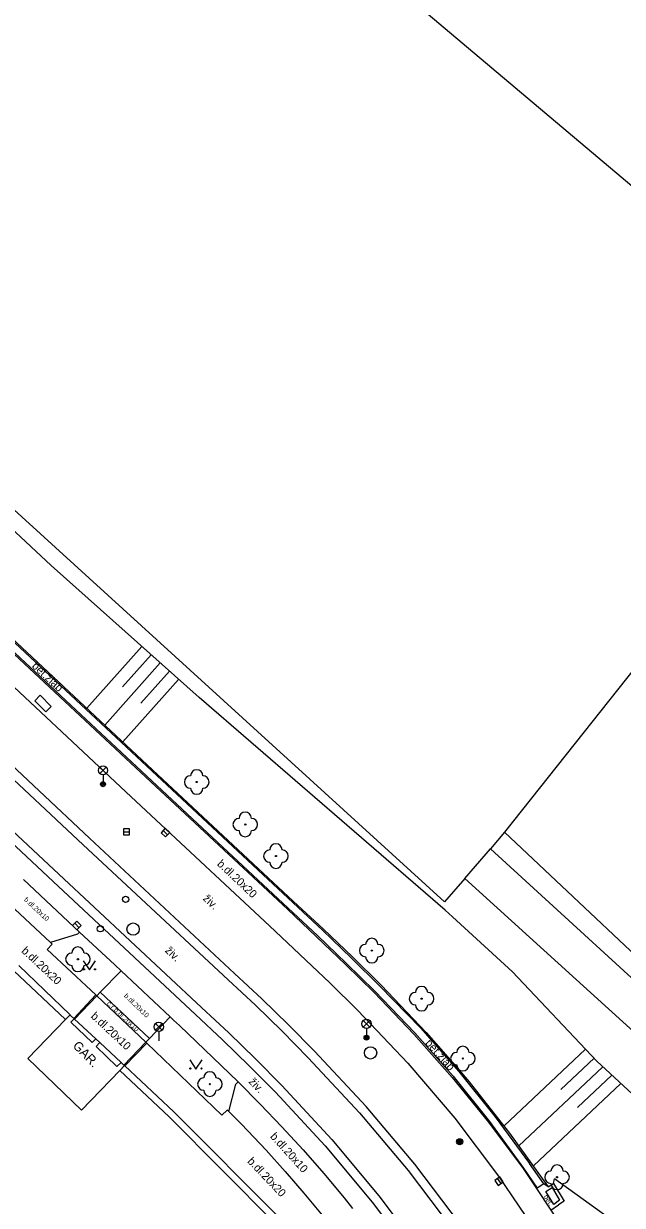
# Model space of a CAD drawing. Extents: x -600391 to -599491, y -1160176 to -1159402.
# Drawn here: x -599742 to -599693.4, y -1160063.7 to -1159967.8 of the extents above; entities that cross this region are included whole.
import ezdxf

# ---------------------------------------------------------------- set-up
doc = ezdxf.new("R2010")
doc.units = 0
for name, color, linetype in [('Level 10', 7, 'Continuous'), ('Level 11', 7, 'Continuous'), ('Level 13', 7, 'Continuous'), ('Level 14', 7, 'Continuous'), ('Level 15', 7, 'Continuous'), ('Level 22', 7, 'Continuous'), ('Level 24', 7, 'Continuous'), ('Level 25', 7, 'Continuous'), ('Level 26', 7, 'Continuous'), ('Level 27', 7, 'Continuous'), ('Level 28', 7, 'Continuous'), ('Level 33', 7, 'Continuous'), ('Level 36', 7, 'Continuous'), ('Level 40', 7, 'Continuous'), ('Level 41', 7, 'Continuous'), ('Level 42', 7, 'Continuous'), ('Level 5', 7, 'Continuous'), ('Level 51', 7, 'Continuous'), ('Level 7', 7, 'Continuous'), ('Level 8', 7, 'Continuous')]:
    doc.layers.add(name, color=color, linetype=linetype)

msp = doc.modelspace()

# ---------------------------------------------------------------- linework, layer by layer
at = {"layer": 'Level 10'}
for points in [[(-599799.85, -1159971.51), (-599792.34, -1159977.87), (-599780.74, -1159987.71), (-599766.2, -1160000.14), (-599758.95, -1160006.56), (-599753.04, -1160012.05), (-599745.78, -1160018.81), (-599733.22, -1160030.56), (-599721.99, -1160041.04), (-599717.1, -1160045.67)], [(-599739.77, -1160042.4), (-599743.48, -1160038.92)], [(-599737.41, -1160041.54), (-599737.59, -1160041.72), (-599739.77, -1160042.4)], [(-599737.41, -1160041.54), (-599737.59, -1160041.72), (-599739.77, -1160042.4)], [(-599737.41, -1160041.54), (-599734.56, -1160044.2), (-599734.04, -1160044.69), (-599730.07, -1160048.43), (-599729.79, -1160048.69), (-599729.31, -1160049.14), (-599724.55, -1160053.71)], [(-599717.1, -1160045.67), (-599716.34, -1160046.41), (-599715.58, -1160047.16), (-599714.83, -1160047.91)], [(-599714.83, -1160047.91), (-599710.78, -1160052.18), (-599706.97, -1160056.66), (-599703.42, -1160061.35), (-599700.12, -1160066.22)], [(-599725.31, -1160056.12), (-599724.73, -1160053.89), (-599724.55, -1160053.71)], [(-599725.31, -1160056.12), (-599724.73, -1160053.89), (-599724.55, -1160053.71)], [(-599725.31, -1160056.12), (-599724.28, -1160057.15), (-599723.27, -1160058.19), (-599722.27, -1160059.25)], [(-599720.72, -1160060.98), (-599722.27, -1160059.25)], [(-599720.72, -1160060.98), (-599719.21, -1160062.73), (-599717.73, -1160064.52)]]:
    msp.add_lwpolyline(points, dxfattribs=at)
at = {"layer": 'Level 11'}
for points in [[(-599761.46, -1160000.59), (-599757.07, -1160004.52), (-599751.14, -1160010.02), (-599743.81, -1160016.85), (-599731.49, -1160028.36), (-599720.05, -1160039.05)], [(-599757.67, -1160005.09), (-599744.39, -1160017.44), (-599732.03, -1160028.97), (-599720.55, -1160039.69)], [(-599724.83, -1160044.9), (-599736.6, -1160033.91), (-599748.89, -1160022.4), (-599756.46, -1160015.35)], [(-599728.02, -1160048.23), (-599739.56, -1160037.44), (-599751.76, -1160026.02), (-599759.44, -1160018.93)], [(-599704.08, -1160034.79), (-599687.21, -1160050.2)], [(-599706.16, -1160037.19), (-599686.92, -1160054.65)], [(-599741.97, -1160037.28), (-599737.41, -1160041.54)], [(-599720.05, -1160039.05), (-599717.65, -1160041.29), (-599715.28, -1160043.56)], [(-599720.55, -1160039.69), (-599718.18, -1160041.92), (-599715.84, -1160044.17), (-599713.52, -1160046.44)], [(-599734.04, -1160044.69), (-599735.74, -1160046.43), (-599736.02, -1160046.72), (-599736.09, -1160046.65), (-599740.05, -1160042.97), (-599739.64, -1160042.53)], [(-599734.04, -1160044.69), (-599735.74, -1160046.43), (-599736.02, -1160046.72), (-599736.09, -1160046.65), (-599740.05, -1160042.97), (-599739.64, -1160042.53)], [(-599739.64, -1160042.53), (-599739.77, -1160042.4)], [(-599715.28, -1160043.56), (-599712.94, -1160045.86)], [(-599742.76, -1160044.69), (-599738.55, -1160048.63)], [(-599742.35, -1160044.26), (-599738.19, -1160048.26)], [(-599718.34, -1160051.22), (-599720.46, -1160049.07), (-599722.62, -1160046.96), (-599724.83, -1160044.9)], [(-599737.89, -1160048.55), (-599736.09, -1160046.65)], [(-599737.82, -1160048.61), (-599736.02, -1160046.72)], [(-599736.02, -1160046.72), (-599732.03, -1160050.48)], [(-599735.74, -1160046.43), (-599731.75, -1160050.19)], [(-599710.28, -1160049.83), (-599713.52, -1160046.44)], [(-599712.94, -1160045.86), (-599709.28, -1160049.7), (-599706.76, -1160052.6), (-599705.8, -1160053.71), (-599702.52, -1160057.87), (-599699.39, -1160062.22)], [(-599725.87, -1160056.41), (-599731.96, -1160050.55), (-599732.03, -1160050.48), (-599731.75, -1160050.19), (-599730.07, -1160048.43)], [(-599725.87, -1160056.41), (-599731.96, -1160050.55), (-599732.03, -1160050.48), (-599731.75, -1160050.19), (-599730.07, -1160048.43)], [(-599721.52, -1160054.54), (-599723.64, -1160052.39), (-599725.81, -1160050.28), (-599728.02, -1160048.23)], [(-599732.03, -1160050.48), (-599733.81, -1160052.34)], [(-599731.96, -1160050.55), (-599733.74, -1160052.41)], [(-599710.28, -1160049.83), (-599707.18, -1160053.34), (-599704.23, -1160056.97), (-599701.42, -1160060.73)], [(-599703.07, -1160070.36), (-599706.51, -1160065.29), (-599710.21, -1160060.39), (-599714.15, -1160055.7), (-599718.34, -1160051.22)], [(-599737.27, -1160056.01), (-599741.62, -1160051.82)], [(-599733.77, -1160052.38), (-599733.74, -1160052.41), (-599729.76, -1160056.14), (-599721.09, -1160064.85), (-599718.87, -1160067.56), (-599715.15, -1160072.82), (-599715.08, -1160072.91), (-599713.54, -1160075.09), (-599713.49, -1160075.18), (-599712.68, -1160076.43)], [(-599734.16, -1160052.78), (-599730.14, -1160056.55), (-599721.55, -1160065.21), (-599718.73, -1160068.65), (-599717.61, -1160070.02)], [(-599724.55, -1160053.71), (-599722.75, -1160055.51), (-599720.99, -1160057.35), (-599719.27, -1160059.23), (-599717.6, -1160061.15)], [(-599721.52, -1160054.54), (-599717.49, -1160058.9), (-599713.68, -1160063.46), (-599710.11, -1160068.2), (-599706.78, -1160073.12)], [(-599725.45, -1160056), (-599725.87, -1160056.41)], [(-599725.31, -1160056.12), (-599725.45, -1160056)], [(-599717.6, -1160061.15), (-599715.95, -1160063.12), (-599715.26, -1160063.98)], [(-599701.42, -1160060.73), (-599700.33, -1160062.35)], [(-599699.39, -1160062.22), (-599699.75, -1160061.98)], [(-599699.39, -1160062.22), (-599698.96, -1160061.95)], [(-599698.96, -1160061.95), (-599698.09, -1160063.38)], [(-599700.29, -1160062.33), (-599700.33, -1160062.35)], [(-599700.33, -1160062.35), (-599699.18, -1160064.11), (-599698.7, -1160064.84)], [(-599699.58, -1160062.61), (-599699.07, -1160062.27)], [(-599698.93, -1160063.65), (-599699.58, -1160062.61)], [(-599699.07, -1160062.27), (-599698.47, -1160063.32)], [(-599699.18, -1160064.11), (-599698.54, -1160063.68)], [(-599698.47, -1160063.32), (-599698.93, -1160063.65)], [(-599698.09, -1160063.38), (-599698.54, -1160063.68)]]:
    msp.add_lwpolyline(points, dxfattribs=at)
at = {"layer": 'Level 13'}
for points in [[(-599758.93, -1160018.39), (-599751.29, -1160025.45), (-599739.11, -1160036.84), (-599727.52, -1160047.68)], [(-599725.36, -1160045.43), (-599737.11, -1160034.46), (-599749.35, -1160023)], [(-599723.15, -1160047.49), (-599725.36, -1160045.43)], [(-599727.52, -1160047.68), (-599725.3, -1160049.73), (-599723.13, -1160051.84), (-599721.01, -1160054)], [(-599723.15, -1160047.49), (-599720.98, -1160049.6), (-599718.86, -1160051.75)], [(-599718.86, -1160051.75), (-599714.69, -1160056.22), (-599710.76, -1160060.9), (-599707.07, -1160065.78), (-599703.64, -1160070.85)], [(-599721.01, -1160054), (-599716.95, -1160058.38), (-599713.12, -1160062.97), (-599709.52, -1160067.74), (-599706.17, -1160072.68)]]:
    msp.add_lwpolyline(points, dxfattribs=at)
at = {"layer": 'Level 14'}
for points in [[(-599715.13, -1160033.38), (-599727.71, -1160022.51), (-599739.73, -1160011.79), (-599750.46, -1160001.77), (-599768.51, -1159985.54), (-599780.19, -1159975.68), (-599792.31, -1159965.38), (-599805.42, -1159954.68), (-599817.25, -1159944.68), (-599832.44, -1159931.86), (-599836.88, -1159927.2), (-599836.66, -1159925.75)], [(-599707.75, -1160039.77), (-599715.13, -1160033.38)], [(-599669.99, -1160080.16), (-599676, -1160075.64), (-599682.85, -1160065.87), (-599687.48, -1160059.39), (-599695.43, -1160052.03), (-599702.28, -1160044.77), (-599707.14, -1160040.3), (-599707.75, -1160039.77)], [(-599698.96, -1160061.95), (-599698.87, -1160061.57)], [(-599671.71, -1160081.73), (-599683.12, -1160076.87), (-599691.23, -1160067.1), (-599698.87, -1160061.57)]]:
    msp.add_lwpolyline(points, dxfattribs=at)
at = {"layer": 'Level 15'}
for points in [[(-599736.83, -1160023.37), (-599732.36, -1160018.36)], [(-599735.37, -1160024.74), (-599730.87, -1160019.69)], [(-599733.94, -1160021.64), (-599731.61, -1160019.03)], [(-599732.45, -1160022.97), (-599730.12, -1160020.36)], [(-599733.91, -1160026.1), (-599729.38, -1160021.03)], [(-599702.96, -1160057.28), (-599696.36, -1160051.06)], [(-599701.76, -1160058.89), (-599694.98, -1160052.51)], [(-599698.37, -1160054.33), (-599695.67, -1160051.78)], [(-599697, -1160055.79), (-599694.22, -1160053.16)], [(-599700.58, -1160060.53), (-599693.48, -1160053.84)]]:
    msp.add_lwpolyline(points, dxfattribs=at)
at = {"layer": 'Level 22'}
for centre in [(-599727.91, -1160029.36), (-599723.97, -1160032.81), (-599721.48, -1160035.37), (-599737.55, -1160043.75), (-599713.7, -1160043.05), (-599709.66, -1160046.95), (-599706.31, -1160051.81), (-599726.84, -1160053.89), (-599698.67, -1160061.45)]:
    msp.add_circle(centre, 0.05, dxfattribs=at)
for centre, start, end in [((-599727.91, -1160028.86), 0, 180), ((-599728.41, -1160029.36), 90, 270), ((-599727.41, -1160029.36), 270, 90), ((-599727.91, -1160029.86), 180, 0), ((-599724.47, -1160032.81), 90, 270), ((-599723.97, -1160032.31), 0, 180), ((-599723.47, -1160032.81), 270, 90), ((-599723.97, -1160033.31), 180, 0), ((-599721.98, -1160035.37), 90, 270), ((-599721.48, -1160034.87), 0, 180), ((-599720.98, -1160035.37), 270, 90), ((-599721.48, -1160035.87), 180, 0), ((-599737.55, -1160043.25), 0, 180), ((-599714.2, -1160043.05), 90, 270), ((-599713.7, -1160042.55), 0, 180), ((-599713.2, -1160043.05), 270, 90), ((-599738.05, -1160043.75), 90, 270), ((-599737.05, -1160043.75), 270, 90), ((-599713.7, -1160043.55), 180, 0), ((-599737.55, -1160044.25), 180, 0), ((-599710.16, -1160046.95), 90, 270), ((-599709.66, -1160046.45), 0, 180), ((-599709.16, -1160046.95), 270, 90), ((-599709.66, -1160047.45), 180, 0), ((-599706.81, -1160051.81), 90, 270), ((-599706.31, -1160051.31), 0, 180), ((-599705.81, -1160051.81), 270, 90), ((-599706.31, -1160052.31), 180, 0), ((-599727.34, -1160053.89), 90, 270), ((-599726.84, -1160053.39), 0, 180), ((-599726.34, -1160053.89), 270, 90), ((-599726.84, -1160054.39), 180, 0), ((-599699.17, -1160061.45), 90, 270), ((-599698.67, -1160060.95), 0, 180), ((-599698.17, -1160061.45), 270, 90), ((-599698.67, -1160061.95), 180, 0)]:
    msp.add_arc(centre, 0.5, start, end, dxfattribs=at)
at = {"layer": 'Level 24'}
for points in [[(-599761.95, -1160001.14), (-599757.59, -1160005.05), (-599751.63, -1160010.57), (-599744.32, -1160017.37), (-599731.95, -1160028.88), (-599720.48, -1160039.61)], [(-599757.19, -1160004.61), (-599751.23, -1160010.13), (-599743.92, -1160016.93), (-599731.55, -1160028.44), (-599720.08, -1160039.17)], [(-599720.48, -1160039.61), (-599718.12, -1160041.83), (-599715.78, -1160044.08), (-599713.46, -1160046.35)], [(-599720.08, -1160039.17), (-599717.71, -1160041.4), (-599715.36, -1160043.65), (-599713.04, -1160045.93)], [(-599710.2, -1160049.73), (-599713.46, -1160046.35)], [(-599709.76, -1160049.32), (-599713.04, -1160045.93)], [(-599709.76, -1160049.32), (-599706.65, -1160052.86), (-599703.69, -1160056.53), (-599700.91, -1160060.34)], [(-599707.1, -1160053.25), (-599710.2, -1160049.73)], [(-599707.1, -1160053.25), (-599704.16, -1160056.91), (-599701.39, -1160060.7)], [(-599701.39, -1160060.7), (-599700.29, -1160062.33)], [(-599699.75, -1160061.98), (-599700.91, -1160060.34)], [(-599699.75, -1160061.98), (-599700.29, -1160062.33)]]:
    msp.add_lwpolyline(points, dxfattribs=at)
at = {"layer": 'Level 25'}
for radius in [0.25, 0.2, 0.15, 0.1, 0.05]:
    msp.add_circle((-599706.57, -1160058.57), radius, dxfattribs=at)
at = {"layer": 'Level 26'}
for points in [[(-599741.05, -1160022.77), (-599740.6, -1160022.32)], [(-599740.16, -1160023.67), (-599741.05, -1160022.77)], [(-599740.6, -1160022.32), (-599739.71, -1160023.22)], [(-599739.71, -1160023.22), (-599740.16, -1160023.67)]]:
    msp.add_lwpolyline(points, dxfattribs=at)
at = {"layer": 'Level 27'}
for p, q in [((-599730.631, -1160033.298), (-599730.269, -1160033.642)), ((-599733.86, -1160033.41), (-599733.36, -1160033.41)), ((-599737.807, -1160040.833), (-599737.453, -1160041.187)), ((-599703.526, -1160061.557), (-599703.234, -1160061.963))]:
    msp.add_line(p, q, dxfattribs=at)
for points in [[(-599733.86, -1160033.66), (-599733.36, -1160033.66), (-599733.36, -1160033.16), (-599733.86, -1160033.16)], [(-599730.803, -1160033.479), (-599730.441, -1160033.823), (-599730.097, -1160033.461), (-599730.459, -1160033.117)], [(-599737.984, -1160041.01), (-599737.63, -1160041.364), (-599737.276, -1160041.01), (-599737.63, -1160040.656)], [(-599703.729, -1160061.703), (-599703.437, -1160062.109), (-599703.031, -1160061.817), (-599703.323, -1160061.411)]]:
    msp.add_lwpolyline(points, close=True, dxfattribs=at)
for centre in [(-599733.07, -1160041.3), (-599713.8, -1160051.35)]:
    msp.add_circle(centre, 0.5, dxfattribs=at)
at = {"layer": 'Level 28'}
for centre in [(-599733.68, -1160038.89), (-599735.73, -1160041.28)]:
    msp.add_circle(centre, 0.25, dxfattribs=at)
at = {"layer": 'Level 33'}
for p, q in [((-599735.775, -1160028.68), (-599735.245, -1160028.15)), ((-599735.775, -1160028.15), (-599735.245, -1160028.68)), ((-599735.51, -1160028.79), (-599735.51, -1160029.54)), ((-599731.255, -1160049.5), (-599730.725, -1160048.97)), ((-599731.255, -1160048.97), (-599730.725, -1160049.5)), ((-599730.99, -1160049.61), (-599730.99, -1160050.36)), ((-599714.395, -1160049.26), (-599713.865, -1160048.73)), ((-599714.395, -1160048.73), (-599713.865, -1160049.26)), ((-599714.13, -1160049.37), (-599714.13, -1160050.12))]:
    msp.add_line(p, q, dxfattribs=at)
for centre, radius in [((-599735.51, -1160028.415), 0.375), ((-599735.51, -1160029.54), 0.2), ((-599735.51, -1160029.54), 0.145), ((-599735.51, -1160029.54), 0.0876), ((-599714.13, -1160048.995), 0.375), ((-599730.99, -1160049.235), 0.375), ((-599714.13, -1160050.12), 0.2), ((-599714.13, -1160050.12), 0.145), ((-599714.13, -1160050.12), 0.0876)]:
    msp.add_circle(centre, radius, dxfattribs=at)
at = {"layer": 'Level 36'}
for points in [[(-599737.11, -1160043.87), (-599736.61, -1160044.62), (-599736.11, -1160043.87)], [(-599728.47, -1160051.92), (-599727.97, -1160052.67), (-599727.47, -1160051.92)]]:
    msp.add_lwpolyline(points, dxfattribs=at)
for centre in [(-599737.06, -1160044.57), (-599736.161, -1160044.57), (-599728.42, -1160052.62), (-599727.521, -1160052.62)]:
    msp.add_circle(centre, 0.05, dxfattribs=at)
at = {"layer": 'Level 5'}
for points in [[(-599741.62, -1160051.82), (-599738.55, -1160048.63), (-599738.19, -1160048.26)], [(-599738.19, -1160048.26), (-599738.14, -1160048.31), (-599737.89, -1160048.55), (-599737.84, -1160048.59), (-599737.82, -1160048.61), (-599736.09, -1160050.22), (-599735.78, -1160050.51), (-599734.05, -1160052.12), (-599733.81, -1160052.34), (-599733.77, -1160052.38)], [(-599738.12, -1160048.87), (-599737.84, -1160048.59)], [(-599738.12, -1160048.87), (-599736.39, -1160050.52)], [(-599736.39, -1160050.52), (-599736.09, -1160050.22)], [(-599736.08, -1160050.82), (-599735.78, -1160050.51)], [(-599736.08, -1160050.82), (-599734.38, -1160052.46)], [(-599737.27, -1160056.01), (-599734.16, -1160052.78), (-599733.77, -1160052.38)], [(-599734.38, -1160052.46), (-599734.05, -1160052.12)]]:
    msp.add_lwpolyline(points, dxfattribs=at)
at = {"layer": 'Level 51'}
for points in [[(-599673.85, -1159996.78), (-599710.66, -1159965.71), (-599713.49, -1159963.12)], [(-599673.85, -1159996.78), (-599702.92, -1160033.44)]]:
    msp.add_lwpolyline(points, dxfattribs=at)
at = {"layer": 'Level 7'}
for points in [[(-599707.8, -1160039.08), (-599761.26, -1159990.41)], [(-599702.92, -1160033.44), (-599704.08, -1160034.79)], [(-599686.69, -1160048.76), (-599702.92, -1160033.44)], [(-599706.16, -1160037.19), (-599707.8, -1160039.08)]]:
    msp.add_lwpolyline(points, dxfattribs=at)
at = {"layer": 'Level 8'}
for points in [[(-599706.16, -1160037.19), (-599704.08, -1160034.79)], [(-599738.12, -1160048.87), (-599736.39, -1160050.52)], [(-599736.08, -1160050.82), (-599734.38, -1160052.46)]]:
    msp.add_lwpolyline(points, dxfattribs=at)

# ---------------------------------------------------------------- texts
at = {"layer": 'Level 40'}
for s, height, rotation, p in [('b.dl.20x20', 0.65, 316.4714, (-599726.3, -1160036.07)), ('b.dl.20x10', 0.4, 317.02934, (-599741.96, -1160038.96)), ('živ.', 0.65, 316.28729, (-599727.46, -1160038.88)), ('b.dl.20x20', 0.65, 316.81951, (-599742.18, -1160043.13)), ('živ.', 0.65, 316.28729, (-599730.53, -1160043.1)), ('b.dl.20x10', 0.4, 316.11814, (-599733.84, -1160046.76)), ('č.r.b.dl.20x10', 0.4, 317, (-599735.24, -1160047.39)), ('b.dl.20x10', 0.65, 317, (-599736.55, -1160048.44)), ('živ.', 0.65, 313.41503, (-599723.74, -1160053.73)), ('b.dl.20x10', 0.65, 312.07857, (-599721.99, -1160058.17)), ('b.dl.20x20', 0.65, 313.65688, (-599723.84, -1160060.2)), ('bet.', 0.4, 303, (-599699.78, -1160063.02))]:
    msp.add_text(s, height=height, rotation=rotation, dxfattribs=at).set_placement(p)
at = {"layer": 'Level 41'}
msp.add_text('GAR.', height=0.75, rotation=314.42559, dxfattribs=at).set_placement((-599738.02, -1160050.83))
at = {"layer": 'Level 42'}
for rotation, p in [(317.09636, (-599741.34, -1160020.01)), (311.95473, (-599709.41, -1160050.59))]:
    msp.add_text('bet.žlab', height=0.65, rotation=rotation, dxfattribs=at).set_placement(p)

doc.saveas('drawing.dxf')
